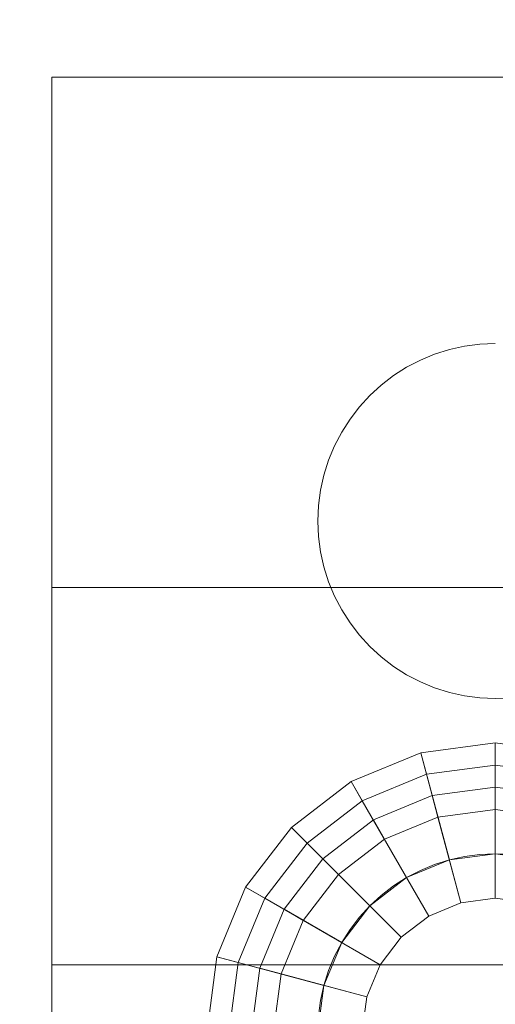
# Model space of a CAD drawing. Header units: inches. Extents: x -412 to -304, y -62 to 18.
# Tile 499 of 656: x -356.782 to -356.36, y -11.779 to -10.905. Entities that reach past the tile are written whole.
import ezdxf

# ---------------------------------------------------------------- set-up
doc = ezdxf.new("R2010")
doc.units = ezdxf.units.IN
doc.header["$LTSCALE"] = 32
doc.header["$MEASUREMENT"] = 0
doc.linetypes.add('Dash Style-1', pattern=[0.083328, 0.041656, -0.041672])
for name, color, linetype, lineweight in [('Black', 7, 'Continuous', 18), ('DashLineFill', 7, 'Dash Style-1', 13), ('Drawing', 7, 'Continuous', 18), ('Metal_HtAdjMech', 7, 'Continuous', 18), ('None', 7, 'Continuous', 18), ('SolidLine', 7, 'Continuous', 15), ('Wood_1-H', 7, 'Continuous', 13)]:
    doc.layers.add(name, color=color, linetype=linetype, lineweight=lineweight)

# ---------------------------------------------------------------- blocks, each defined once
blk = doc.blocks.new('Group-20')
at = {"layer": 'Black'}
for points in [[(-34.54794, 16.53613, 28.9791), (34.54794, 16.53613, 28.9791), (34.54794, -16.53613, 28.9791), (-34.54794, -16.53613, 28.9791)], [(-34.54794, 16.53613, 27.70079), (34.54794, 16.53613, 27.70079), (34.54794, -16.53613, 27.70079), (-34.54794, -16.53613, 27.70079)]]:
    blk.add_3dface(points, dxfattribs=at)
at = {"layer": 'Wood_1-H'}
for points in [[(-35.96494, 17.95313, 28.99879), (35.96494, 17.95313, 28.99879), (35.96494, -17.95313, 28.99879), (-35.96494, -17.95313, 28.99879)], [(-35.96494, 17.95313, 28.9791), (35.96494, 17.95313, 28.9791), (35.96494, -17.95313, 28.9791), (-35.96494, -17.95313, 28.9791)]]:
    blk.add_3dface(points, dxfattribs=at)
blk = doc.blocks.new('MpHtAdjTrough-1095 (3D)')
at = {"layer": 'Black'}
for points in [[(-17.3622, -4.05467, -1.5537), (17.3622, -4.05467, -1.5537), (17.3622, 2.5995, -3.97562), (-17.3622, 2.5995, -3.97562)], [(-17.3622, 2.59168, -4.03646), (17.3622, 2.59168, -4.03646), (17.3622, -4.07513, -1.60994), (-17.3622, -4.07513, -1.60994)]]:
    blk.add_3dface(points, dxfattribs=at)
blk = doc.blocks.new('TEK04-FrameB (3D)')
at = {"layer": 'Black'}
for points in [[(9.05512, -0.88583, 11.61417), (9.06384, -0.81959, 11.61417), (9.15891, -0.84507, 11.61417), (9.15354, -0.88583, 11.61417)], [(9.05512, -0.88583, 11.67323), (9.06384, -0.81959, 11.67323), (9.06384, -0.81959, 11.61417), (9.05512, -0.88583, 11.61417)], [(9.0748, -0.88583, 11.69291), (9.08285, -0.82469, 11.69291), (9.06384, -0.81959, 11.67323), (9.05512, -0.88583, 11.67323)], [(9.19291, -0.88583, 11.69291), (9.19694, -0.85526, 11.69291), (9.08285, -0.82469, 11.69291), (9.0748, -0.88583, 11.69291)], [(9.09449, -0.88583, 11.47638), (9.10187, -0.82978, 11.47638), (9.12088, -0.83488, 11.45669), (9.11417, -0.88583, 11.45669)], [(9.09449, -0.88583, 11.53543), (9.10187, -0.82978, 11.53543), (9.10187, -0.82978, 11.47638), (9.09449, -0.88583, 11.47638)], [(9.15354, -0.88583, 11.53543), (9.15891, -0.84507, 11.53543), (9.10187, -0.82978, 11.53543), (9.09449, -0.88583, 11.53543)], [(9.11417, -0.88583, 11.45669), (9.12088, -0.83488, 11.45669), (9.19694, -0.85526, 11.45669), (9.19291, -0.88583, 11.45669)], [(9.15354, -0.88583, 11.61417), (9.15891, -0.84507, 11.61417), (9.15891, -0.84507, 11.53543), (9.15354, -0.88583, 11.53543)], [(9.19291, -0.88583, 11.45669), (9.19694, -0.85526, 11.45669), (9.19694, -0.85526, 11.69291), (9.19291, -0.88583, 11.69291)], [(9.05512, -0.88583, 11.61417), (9.15354, -0.88583, 11.61417), (9.15354, -0.88583, 11.61417)], [(9.06384, -0.95206, 11.61417), (9.05512, -0.88583, 11.61417), (9.15354, -0.88583, 11.61417), (9.15891, -0.92659, 11.61417)], [(9.05512, -0.88583, 11.67323), (9.05512, -0.88583, 11.61417), (9.05512, -0.88583, 11.61417)], [(9.06384, -0.95206, 11.67323), (9.05512, -0.88583, 11.67323), (9.05512, -0.88583, 11.61417), (9.06384, -0.95206, 11.61417)], [(9.0748, -0.88583, 11.69291), (9.05512, -0.88583, 11.67323), (9.05512, -0.88583, 11.67323)], [(9.08285, -0.94697, 11.69291), (9.0748, -0.88583, 11.69291), (9.05512, -0.88583, 11.67323), (9.06384, -0.95206, 11.67323)], [(9.19291, -0.88583, 11.69291), (9.0748, -0.88583, 11.69291), (9.0748, -0.88583, 11.69291)], [(9.19694, -0.9164, 11.69291), (9.19291, -0.88583, 11.69291), (9.0748, -0.88583, 11.69291), (9.08285, -0.94697, 11.69291)], [(9.09449, -0.88583, 11.47638), (9.11417, -0.88583, 11.45669), (9.11417, -0.88583, 11.45669)], [(9.10187, -0.94187, 11.47638), (9.09449, -0.88583, 11.47638), (9.11417, -0.88583, 11.45669), (9.12088, -0.93678, 11.45669)], [(9.09449, -0.88583, 11.53543), (9.09449, -0.88583, 11.47638), (9.09449, -0.88583, 11.47638)], [(9.10187, -0.94187, 11.53543), (9.09449, -0.88583, 11.53543), (9.09449, -0.88583, 11.47638), (9.10187, -0.94187, 11.47638)], [(9.15354, -0.88583, 11.53543), (9.09449, -0.88583, 11.53543), (9.09449, -0.88583, 11.53543)], [(9.15891, -0.92659, 11.53543), (9.15354, -0.88583, 11.53543), (9.09449, -0.88583, 11.53543), (9.10187, -0.94187, 11.53543)], [(9.11417, -0.88583, 11.45669), (9.19291, -0.88583, 11.45669), (9.19291, -0.88583, 11.45669)], [(9.11417, -0.88583, 11.45669), (9.11417, -0.88583, 11.45669), (9.19291, -0.88583, 11.45669)], [(9.12088, -0.93678, 11.45669), (9.11417, -0.88583, 11.45669), (9.19291, -0.88583, 11.45669), (9.19694, -0.9164, 11.45669)], [(9.15354, -0.88583, 11.61417), (9.15354, -0.88583, 11.53543), (9.15354, -0.88583, 11.53543)], [(9.15891, -0.92659, 11.61417), (9.15354, -0.88583, 11.61417), (9.15354, -0.88583, 11.53543), (9.15891, -0.92659, 11.53543)], [(9.19291, -0.88583, 11.45669), (9.19291, -0.88583, 11.69291), (9.19291, -0.88583, 11.69291)], [(9.19694, -0.9164, 11.45669), (9.19291, -0.88583, 11.45669), (9.19291, -0.88583, 11.69291), (9.19694, -0.9164, 11.69291)], [(9.20874, -0.94488, 11.69291), (9.19694, -0.9164, 11.69291), (9.08285, -0.94697, 11.69291), (9.10645, -1.00394, 11.69291)], [(9.14055, -0.98425, 11.45669), (9.12088, -0.93678, 11.45669), (9.19694, -0.9164, 11.45669), (9.20874, -0.94488, 11.45669)], [(9.20874, -0.94488, 11.45669), (9.19694, -0.9164, 11.45669), (9.19694, -0.9164, 11.69291), (9.20874, -0.94488, 11.69291)], [(9.0894, -1.01378, 11.61417), (9.06384, -0.95206, 11.61417), (9.15891, -0.92659, 11.61417), (9.17464, -0.96457, 11.61417)], [(9.17464, -0.96457, 11.53543), (9.15891, -0.92659, 11.53543), (9.10187, -0.94187, 11.53543), (9.1235, -0.99409, 11.53543)], [(9.17464, -0.96457, 11.61417), (9.15891, -0.92659, 11.61417), (9.15891, -0.92659, 11.53543), (9.17464, -0.96457, 11.53543)], [(9.1235, -0.99409, 11.47638), (9.10187, -0.94187, 11.47638), (9.12088, -0.93678, 11.45669), (9.14055, -0.98425, 11.45669)], [(9.1235, -0.99409, 11.53543), (9.10187, -0.94187, 11.53543), (9.10187, -0.94187, 11.47638), (9.1235, -0.99409, 11.47638)], [(9.10645, -1.00394, 11.69291), (9.08285, -0.94697, 11.69291), (9.06384, -0.95206, 11.67323), (9.0894, -1.01378, 11.67323)], [(9.0894, -1.01378, 11.67323), (9.06384, -0.95206, 11.67323), (9.06384, -0.95206, 11.61417), (9.0894, -1.01378, 11.61417)], [(9.22751, -0.96934, 11.69291), (9.20874, -0.94488, 11.69291), (9.10645, -1.00394, 11.69291), (9.14399, -1.05286, 11.69291)], [(9.17183, -1.02502, 11.45669), (9.14055, -0.98425, 11.45669), (9.20874, -0.94488, 11.45669), (9.22751, -0.96934, 11.45669)], [(9.22751, -0.96934, 11.45669), (9.20874, -0.94488, 11.45669), (9.20874, -0.94488, 11.69291), (9.22751, -0.96934, 11.69291)], [(9.13007, -1.06678, 11.61417), (9.0894, -1.01378, 11.61417), (9.17464, -0.96457, 11.61417), (9.19967, -0.99718, 11.61417)], [(9.19967, -0.99718, 11.53543), (9.17464, -0.96457, 11.53543), (9.1235, -0.99409, 11.53543), (9.15791, -1.03894, 11.53543)], [(9.25197, -0.98811, 11.69291), (9.22751, -0.96934, 11.69291), (9.14399, -1.05286, 11.69291), (9.19291, -1.0904, 11.69291)], [(9.2126, -1.0563, 11.45669), (9.17183, -1.02502, 11.45669), (9.22751, -0.96934, 11.45669), (9.25197, -0.98811, 11.45669)], [(9.19967, -0.99718, 11.61417), (9.17464, -0.96457, 11.61417), (9.17464, -0.96457, 11.53543), (9.19967, -0.99718, 11.53543)], [(9.25197, -0.98811, 11.45669), (9.22751, -0.96934, 11.45669), (9.22751, -0.96934, 11.69291), (9.25197, -0.98811, 11.69291)], [(9.15791, -1.03894, 11.47638), (9.1235, -0.99409, 11.47638), (9.14055, -0.98425, 11.45669), (9.17183, -1.02502, 11.45669)], [(9.15791, -1.03894, 11.53543), (9.1235, -0.99409, 11.53543), (9.1235, -0.99409, 11.47638), (9.15791, -1.03894, 11.47638)], [(9.28045, -0.99991, 11.69291), (9.25197, -0.98811, 11.69291), (9.19291, -1.0904, 11.69291), (9.24989, -1.114, 11.69291)], [(9.26007, -1.07597, 11.45669), (9.2126, -1.0563, 11.45669), (9.25197, -0.98811, 11.45669), (9.28045, -0.99991, 11.45669)], [(9.28045, -0.99991, 11.45669), (9.25197, -0.98811, 11.45669), (9.25197, -0.98811, 11.69291), (9.28045, -0.99991, 11.69291)], [(9.14399, -1.05286, 11.69291), (9.10645, -1.00394, 11.69291), (9.0894, -1.01378, 11.67323), (9.13007, -1.06678, 11.67323)], [(9.18307, -1.10745, 11.61417), (9.13007, -1.06678, 11.61417), (9.19967, -0.99718, 11.61417), (9.23228, -1.02221, 11.61417)], [(9.23228, -1.02221, 11.53543), (9.19967, -0.99718, 11.53543), (9.15791, -1.03894, 11.53543), (9.20276, -1.07335, 11.53543)], [(9.23228, -1.02221, 11.61417), (9.19967, -0.99718, 11.61417), (9.19967, -0.99718, 11.53543), (9.23228, -1.02221, 11.53543)], [(9.31102, -1.00394, 11.69291), (9.28045, -0.99991, 11.69291), (9.24989, -1.114, 11.69291), (9.31102, -1.12205, 11.69291)], [(9.31102, -1.08268, 11.45669), (9.26007, -1.07597, 11.45669), (9.28045, -0.99991, 11.45669), (9.31102, -1.00394, 11.45669)], [(9.31102, -1.00394, 11.45669), (9.28045, -0.99991, 11.45669), (9.28045, -0.99991, 11.69291), (9.31102, -1.00394, 11.69291)], [(9.13007, -1.06678, 11.67323), (9.0894, -1.01378, 11.67323), (9.0894, -1.01378, 11.61417), (9.13007, -1.06678, 11.61417)], [(9.20276, -1.07335, 11.47638), (9.15791, -1.03894, 11.47638), (9.17183, -1.02502, 11.45669), (9.2126, -1.0563, 11.45669)], [(9.24479, -1.13301, 11.61417), (9.18307, -1.10745, 11.61417), (9.23228, -1.02221, 11.61417), (9.27026, -1.03794, 11.61417)], [(9.27026, -1.03794, 11.53543), (9.23228, -1.02221, 11.53543), (9.20276, -1.07335, 11.53543), (9.25498, -1.09498, 11.53543)], [(9.27026, -1.03794, 11.61417), (9.23228, -1.02221, 11.61417), (9.23228, -1.02221, 11.53543), (9.27026, -1.03794, 11.53543)], [(9.20276, -1.07335, 11.53543), (9.15791, -1.03894, 11.53543), (9.15791, -1.03894, 11.47638), (9.20276, -1.07335, 11.47638)], [(9.31102, -1.14173, 11.61417), (9.24479, -1.13301, 11.61417), (9.27026, -1.03794, 11.61417), (9.31102, -1.04331, 11.61417)], [(9.31102, -1.04331, 11.53543), (9.27026, -1.03794, 11.53543), (9.25498, -1.09498, 11.53543), (9.31102, -1.10236, 11.53543)], [(9.31102, -1.04331, 11.61417), (9.27026, -1.03794, 11.61417), (9.27026, -1.03794, 11.53543), (9.31102, -1.04331, 11.53543)], [(9.19291, -1.0904, 11.69291), (9.14399, -1.05286, 11.69291), (9.13007, -1.06678, 11.67323), (9.18307, -1.10745, 11.67323)], [(9.25498, -1.09498, 11.47638), (9.20276, -1.07335, 11.47638), (9.2126, -1.0563, 11.45669), (9.26007, -1.07597, 11.45669)], [(9.18307, -1.10745, 11.67323), (9.13007, -1.06678, 11.67323), (9.13007, -1.06678, 11.61417), (9.18307, -1.10745, 11.61417)], [(9.25498, -1.09498, 11.53543), (9.20276, -1.07335, 11.53543), (9.20276, -1.07335, 11.47638), (9.25498, -1.09498, 11.47638)], [(9.31102, -1.10236, 11.47638), (9.25498, -1.09498, 11.47638), (9.26007, -1.07597, 11.45669), (9.31102, -1.08268, 11.45669)], [(9.24989, -1.114, 11.69291), (9.19291, -1.0904, 11.69291), (9.18307, -1.10745, 11.67323), (9.24479, -1.13301, 11.67323)], [(9.31102, -1.10236, 11.53543), (9.25498, -1.09498, 11.53543), (9.25498, -1.09498, 11.47638), (9.31102, -1.10236, 11.47638)], [(9.24479, -1.13301, 11.67323), (9.18307, -1.10745, 11.67323), (9.18307, -1.10745, 11.61417), (9.24479, -1.13301, 11.61417)], [(9.31102, -1.12205, 11.69291), (9.24989, -1.114, 11.69291), (9.24479, -1.13301, 11.67323), (9.31102, -1.14173, 11.67323)], [(9.31102, -1.14173, 11.67323), (9.24479, -1.13301, 11.67323), (9.24479, -1.13301, 11.61417), (9.31102, -1.14173, 11.61417)]]:
    blk.add_3dface(points, dxfattribs=at)
at = {"layer": 'Metal_HtAdjMech'}
for points, invisible_edges in [([(8.46457, -1.27953, 10.03937), (8.46457, -0.37402, 10.03937), (8.70079, -0.88583, 10.03937), (8.70139, -0.89955, 10.03937)], 10), ([(8.46457, -0.38431, 10.03982), (8.46457, -0.37402, 10.03937), (8.46457, -1.27953, 10.03937)], 8), ([(8.91732, -1.27953, 11.61417), (8.91732, -0.37402, 11.61417), (8.91732, -0.38431, 11.61372)], 8), ([(8.91732, -0.37402, 11.61417), (8.91732, -1.27953, 11.61417), (9.15354, -0.88583, 11.61417), (9.15414, -0.8721, 11.61417)], 10), ([(9.25197, -0.37402, 10.03937), (9.25197, -1.27953, 10.03937), (9.01575, -0.88583, 10.03937), (9.01515, -0.8721, 10.03937)], 10), ([(9.25197, -1.27953, 10.03937), (9.25197, -0.37402, 10.03937), (9.25197, -0.38431, 10.03982)], 8), ([(8.46457, -1.27953, 10.03937), (8.46457, -0.39453, 10.04116), (8.46457, -0.38431, 10.03982)], 9), ([(8.91732, -1.27953, 11.61417), (8.91732, -0.38431, 11.61372), (8.91732, -0.39453, 11.61238)], 9), ([(9.25197, -1.27953, 10.03937), (9.25197, -0.38431, 10.03982), (9.25197, -0.39453, 10.04116)], 9), ([(8.46457, -0.40458, 10.04339), (8.46457, -0.39453, 10.04116), (8.46457, -1.27953, 10.03937)], 10), ([(8.91732, -0.39453, 11.61238), (8.91732, -0.40458, 11.61015), (8.91732, -1.27953, 11.61417)], 10), ([(9.25197, -0.39453, 10.04116), (9.25197, -0.40458, 10.04339), (9.25197, -1.27953, 10.03937)], 10), ([(8.46457, -1.27953, 10.03937), (8.46457, -0.41441, 10.04649), (8.46457, -0.40458, 10.04339)], 9), ([(8.91732, -0.40458, 11.61015), (8.91732, -0.41441, 11.60705), (8.91732, -1.27953, 11.61417)], 10), ([(9.25197, -0.40458, 10.04339), (9.25197, -0.41441, 10.04649), (9.25197, -1.27953, 10.03937)], 10), ([(8.46457, -0.42393, 10.05044), (8.46457, -0.41441, 10.04649), (8.46457, -1.27953, 10.03937)], 10), ([(8.91732, -1.27953, 11.53543), (8.91732, -1.27953, 11.61417), (8.91732, -0.41441, 11.60705), (8.91732, -0.42393, 11.60311)], 10), ([(9.25197, -1.27953, 10.15748), (9.25197, -1.27953, 10.03937), (9.25197, -0.41441, 10.04649), (9.25197, -0.42393, 10.05044)], 10), ([(8.46457, -0.43307, 10.05519), (8.46457, -0.42393, 10.05044), (8.46457, -1.27953, 10.03937)], 10), ([(8.91732, -0.42393, 11.60311), (8.91732, -0.57087, 11.53543), (8.91732, -1.27953, 11.53543)], 9), ([(9.25197, -1.27953, 10.15748), (9.25197, -0.42393, 10.05044), (9.25197, -0.43307, 10.05519)], 9), ([(8.46457, -1.27953, 10.03937), (8.46457, -1.27953, 10.15748), (8.46457, -0.61024, 10.15748), (8.46457, -0.43307, 10.05519)], 12), ([(9.25197, -0.43307, 10.05519), (9.25197, -0.61024, 10.15748), (9.25197, -1.27953, 10.15748)], 9), ([(8.91732, -1.27953, 11.53543), (8.91732, -0.57087, 11.53543), (9.15354, -0.88583, 11.53543), (9.15414, -0.89955, 11.53543)], 10), ([(8.70139, -0.89955, 10.15748), (8.70079, -0.88583, 10.15748), (8.46457, -0.61024, 10.15748), (8.46457, -1.27953, 10.15748)], 10), ([(9.25197, -1.27953, 10.15748), (9.25197, -0.61024, 10.15748), (9.01575, -0.88583, 10.15748), (9.01515, -0.89955, 10.15748)], 10), ([(8.70079, -0.88583, 10.03937), (8.70079, -0.88583, 10.15748), (8.70139, -0.89955, 10.15748), (8.70139, -0.89955, 10.03937)], 5), ([(9.15414, -0.89955, 11.61417), (9.15354, -0.88583, 11.61417), (8.91732, -1.27953, 11.61417)], 10), ([(9.01515, -0.89955, 10.03937), (9.01575, -0.88583, 10.03937), (9.25197, -1.27953, 10.03937)], 10), ([(9.01515, -0.89955, 10.03937), (9.01515, -0.89955, 10.15748), (9.01575, -0.88583, 10.15748), (9.01575, -0.88583, 10.03937)], 5), ([(9.15354, -0.88583, 11.53543), (9.15354, -0.88583, 11.61417), (9.15414, -0.89955, 11.61417), (9.15414, -0.89955, 11.53543)], 5), ([(8.46457, -1.27953, 10.03937), (8.70139, -0.89955, 10.03937), (8.70318, -0.91317, 10.03937)], 9), ([(8.70318, -0.91317, 10.15748), (8.70139, -0.89955, 10.15748), (8.46457, -1.27953, 10.15748)], 10), ([(8.70139, -0.89955, 10.03937), (8.70139, -0.89955, 10.15748), (8.70318, -0.91317, 10.15748), (8.70318, -0.91317, 10.03937)], 5), ([(8.91732, -1.27953, 11.53543), (9.15414, -0.89955, 11.53543), (9.15594, -0.91317, 11.53543)], 9), ([(9.15594, -0.91317, 11.61417), (9.15414, -0.89955, 11.61417), (8.91732, -1.27953, 11.61417)], 10), ([(9.01336, -0.91317, 10.03937), (9.01515, -0.89955, 10.03937), (9.25197, -1.27953, 10.03937)], 10), ([(9.01336, -0.91317, 10.03937), (9.01336, -0.91317, 10.15748), (9.01515, -0.89955, 10.15748), (9.01515, -0.89955, 10.03937)], 5), ([(9.25197, -1.27953, 10.15748), (9.01515, -0.89955, 10.15748), (9.01336, -0.91317, 10.15748)], 9), ([(9.15414, -0.89955, 11.53543), (9.15414, -0.89955, 11.61417), (9.15594, -0.91317, 11.61417), (9.15594, -0.91317, 11.53543)], 5), ([(8.46457, -1.27953, 10.03937), (8.70318, -0.91317, 10.03937), (8.70615, -0.92659, 10.03937)], 9), ([(8.70615, -0.92659, 10.15748), (8.70318, -0.91317, 10.15748), (8.46457, -1.27953, 10.15748)], 10), ([(8.70318, -0.91317, 10.03937), (8.70318, -0.91317, 10.15748), (8.70615, -0.92659, 10.15748), (8.70615, -0.92659, 10.03937)], 5), ([(8.91732, -1.27953, 11.53543), (9.15594, -0.91317, 11.53543), (9.15891, -0.92659, 11.53543)], 9), ([(9.15891, -0.92659, 11.61417), (9.15594, -0.91317, 11.61417), (8.91732, -1.27953, 11.61417)], 10), ([(9.25197, -1.27953, 10.03937), (9.01038, -0.92659, 10.03937), (9.01336, -0.91317, 10.03937)], 9), ([(9.01038, -0.92659, 10.03937), (9.01038, -0.92659, 10.15748), (9.01336, -0.91317, 10.15748), (9.01336, -0.91317, 10.03937)], 5), ([(9.01336, -0.91317, 10.15748), (9.01038, -0.92659, 10.15748), (9.25197, -1.27953, 10.15748)], 10), ([(9.15594, -0.91317, 11.53543), (9.15594, -0.91317, 11.61417), (9.15891, -0.92659, 11.61417), (9.15891, -0.92659, 11.53543)], 5), ([(8.70615, -0.92659, 10.03937), (8.71028, -0.93969, 10.03937), (8.46457, -1.27953, 10.03937)], 10), ([(8.46457, -1.27953, 10.15748), (8.71028, -0.93969, 10.15748), (8.70615, -0.92659, 10.15748)], 9), ([(8.70615, -0.92659, 10.03937), (8.70615, -0.92659, 10.15748), (8.71028, -0.93969, 10.15748), (8.71028, -0.93969, 10.03937)], 5), ([(9.15891, -0.92659, 11.53543), (9.16304, -0.93969, 11.53543), (8.91732, -1.27953, 11.53543)], 10), ([(8.91732, -1.27953, 11.61417), (9.16304, -0.93969, 11.61417), (9.15891, -0.92659, 11.61417)], 9), ([(9.00625, -0.93969, 10.03937), (9.01038, -0.92659, 10.03937), (9.25197, -1.27953, 10.03937)], 10), ([(9.00625, -0.93969, 10.03937), (9.00625, -0.93969, 10.15748), (9.01038, -0.92659, 10.15748), (9.01038, -0.92659, 10.03937)], 5), ([(9.25197, -1.27953, 10.15748), (9.01038, -0.92659, 10.15748), (9.00625, -0.93969, 10.15748)], 9), ([(9.15891, -0.92659, 11.53543), (9.15891, -0.92659, 11.61417), (9.16304, -0.93969, 11.61417), (9.16304, -0.93969, 11.53543)], 5), ([(8.71028, -0.93969, 10.03937), (8.71554, -0.95238, 10.03937), (8.46457, -1.27953, 10.03937)], 10), ([(8.46457, -1.27953, 10.15748), (8.71554, -0.95238, 10.15748), (8.71028, -0.93969, 10.15748)], 9), ([(8.71028, -0.93969, 10.03937), (8.71028, -0.93969, 10.15748), (8.71554, -0.95238, 10.15748), (8.71554, -0.95238, 10.03937)], 5), ([(9.16304, -0.93969, 11.53543), (9.1683, -0.95238, 11.53543), (8.91732, -1.27953, 11.53543)], 10), ([(8.91732, -1.27953, 11.61417), (9.1683, -0.95238, 11.61417), (9.16304, -0.93969, 11.61417)], 9), ([(9.25197, -1.27953, 10.03937), (9.00099, -0.95238, 10.03937), (9.00625, -0.93969, 10.03937)], 9), ([(9.00099, -0.95238, 10.03937), (9.00099, -0.95238, 10.15748), (9.00625, -0.93969, 10.15748), (9.00625, -0.93969, 10.03937)], 5), ([(9.00625, -0.93969, 10.15748), (9.00099, -0.95238, 10.15748), (9.25197, -1.27953, 10.15748)], 10), ([(9.16304, -0.93969, 11.53543), (9.16304, -0.93969, 11.61417), (9.1683, -0.95238, 11.61417), (9.1683, -0.95238, 11.53543)], 5), ([(8.46457, -1.27953, 10.03937), (8.71554, -0.95238, 10.03937), (8.72189, -0.96457, 10.03937)], 9), ([(8.72189, -0.96457, 10.15748), (8.71554, -0.95238, 10.15748), (8.46457, -1.27953, 10.15748)], 10), ([(8.71554, -0.95238, 10.03937), (8.71554, -0.95238, 10.15748), (8.72189, -0.96457, 10.15748), (8.72189, -0.96457, 10.03937)], 5), ([(8.91732, -1.27953, 11.53543), (9.1683, -0.95238, 11.53543), (9.17464, -0.96457, 11.53543)], 9), ([(9.17464, -0.96457, 11.61417), (9.1683, -0.95238, 11.61417), (8.91732, -1.27953, 11.61417)], 10), ([(8.99465, -0.96457, 10.03937), (9.00099, -0.95238, 10.03937), (9.25197, -1.27953, 10.03937)], 10), ([(8.99465, -0.96457, 10.03937), (8.99465, -0.96457, 10.15748), (9.00099, -0.95238, 10.15748), (9.00099, -0.95238, 10.03937)], 5), ([(9.25197, -1.27953, 10.15748), (9.00099, -0.95238, 10.15748), (8.99465, -0.96457, 10.15748)], 9), ([(9.1683, -0.95238, 11.53543), (9.1683, -0.95238, 11.61417), (9.17464, -0.96457, 11.61417), (9.17464, -0.96457, 11.53543)], 5), ([(8.46457, -1.27953, 10.03937), (8.72189, -0.96457, 10.03937), (8.72927, -0.97615, 10.03937)], 9), ([(8.72927, -0.97615, 10.15748), (8.72189, -0.96457, 10.15748), (8.46457, -1.27953, 10.15748)], 10), ([(8.72189, -0.96457, 10.03937), (8.72189, -0.96457, 10.15748), (8.72927, -0.97615, 10.15748), (8.72927, -0.97615, 10.03937)], 5), ([(8.91732, -1.27953, 11.53543), (9.17464, -0.96457, 11.53543), (9.18202, -0.97615, 11.53543)], 9), ([(9.18202, -0.97615, 11.61417), (9.17464, -0.96457, 11.61417), (8.91732, -1.27953, 11.61417)], 10), ([(8.98727, -0.97615, 10.03937), (8.99465, -0.96457, 10.03937), (9.25197, -1.27953, 10.03937)], 10), ([(8.98727, -0.97615, 10.03937), (8.98727, -0.97615, 10.15748), (8.99465, -0.96457, 10.15748), (8.99465, -0.96457, 10.03937)], 5), ([(9.25197, -1.27953, 10.15748), (8.99465, -0.96457, 10.15748), (8.98727, -0.97615, 10.15748)], 9), ([(9.17464, -0.96457, 11.53543), (9.17464, -0.96457, 11.61417), (9.18202, -0.97615, 11.61417), (9.18202, -0.97615, 11.53543)], 5), ([(8.72927, -0.97615, 10.03937), (8.73763, -0.98705, 10.03937), (8.46457, -1.27953, 10.03937)], 10), ([(8.46457, -1.27953, 10.15748), (8.73763, -0.98705, 10.15748), (8.72927, -0.97615, 10.15748)], 9), ([(8.72927, -0.97615, 10.03937), (8.72927, -0.97615, 10.15748), (8.73763, -0.98705, 10.15748), (8.73763, -0.98705, 10.03937)], 5), ([(9.18202, -0.97615, 11.53543), (9.19039, -0.98705, 11.53543), (8.91732, -1.27953, 11.53543)], 10), ([(8.91732, -1.27953, 11.61417), (9.19039, -0.98705, 11.61417), (9.18202, -0.97615, 11.61417)], 9), ([(9.25197, -1.27953, 10.03937), (8.9789, -0.98705, 10.03937), (8.98727, -0.97615, 10.03937)], 9), ([(8.9789, -0.98705, 10.03937), (8.9789, -0.98705, 10.15748), (8.98727, -0.97615, 10.15748), (8.98727, -0.97615, 10.03937)], 5), ([(8.98727, -0.97615, 10.15748), (8.9789, -0.98705, 10.15748), (9.25197, -1.27953, 10.15748)], 10), ([(9.18202, -0.97615, 11.53543), (9.18202, -0.97615, 11.61417), (9.19039, -0.98705, 11.61417), (9.19039, -0.98705, 11.53543)], 5), ([(8.46457, -1.27953, 10.03937), (8.73763, -0.98705, 10.03937), (8.74691, -0.99718, 10.03937)], 9), ([(8.74691, -0.99718, 10.15748), (8.73763, -0.98705, 10.15748), (8.46457, -1.27953, 10.15748)], 10), ([(8.73763, -0.98705, 10.03937), (8.73763, -0.98705, 10.15748), (8.74691, -0.99718, 10.15748), (8.74691, -0.99718, 10.03937)], 5), ([(8.91732, -1.27953, 11.53543), (9.19039, -0.98705, 11.53543), (9.19967, -0.99718, 11.53543)], 9), ([(9.19967, -0.99718, 11.61417), (9.19039, -0.98705, 11.61417), (8.91732, -1.27953, 11.61417)], 10), ([(8.96962, -0.99718, 10.03937), (8.9789, -0.98705, 10.03937), (9.25197, -1.27953, 10.03937)], 10), ([(8.96962, -0.99718, 10.03937), (8.96962, -0.99718, 10.15748), (8.9789, -0.98705, 10.15748), (8.9789, -0.98705, 10.03937)], 5), ([(9.25197, -1.27953, 10.15748), (8.9789, -0.98705, 10.15748), (8.96962, -0.99718, 10.15748)], 9), ([(9.19039, -0.98705, 11.53543), (9.19039, -0.98705, 11.61417), (9.19967, -0.99718, 11.61417), (9.19967, -0.99718, 11.53543)], 5), ([(8.46457, -1.27953, 10.03937), (8.74691, -0.99718, 10.03937), (8.75704, -1.00646, 10.03937)], 9), ([(8.75704, -1.00646, 10.15748), (8.74691, -0.99718, 10.15748), (8.46457, -1.27953, 10.15748)], 10), ([(8.74691, -0.99718, 10.03937), (8.74691, -0.99718, 10.15748), (8.75704, -1.00646, 10.15748), (8.75704, -1.00646, 10.03937)], 5), ([(8.91732, -1.27953, 11.53543), (9.19967, -0.99718, 11.53543), (9.2098, -1.00646, 11.53543)], 9), ([(9.2098, -1.00646, 11.61417), (9.19967, -0.99718, 11.61417), (8.91732, -1.27953, 11.61417)], 10), ([(9.25197, -1.27953, 10.03937), (8.95949, -1.00646, 10.03937), (8.96962, -0.99718, 10.03937)], 9), ([(8.95949, -1.00646, 10.03937), (8.95949, -1.00646, 10.15748), (8.96962, -0.99718, 10.15748), (8.96962, -0.99718, 10.03937)], 5), ([(8.96962, -0.99718, 10.15748), (8.95949, -1.00646, 10.15748), (9.25197, -1.27953, 10.15748)], 10), ([(9.19967, -0.99718, 11.53543), (9.19967, -0.99718, 11.61417), (9.2098, -1.00646, 11.61417), (9.2098, -1.00646, 11.53543)], 5), ([(8.75704, -1.00646, 10.03937), (8.76794, -1.01483, 10.03937), (8.46457, -1.27953, 10.03937)], 10), ([(8.46457, -1.27953, 10.15748), (8.76794, -1.01483, 10.15748), (8.75704, -1.00646, 10.15748)], 9), ([(8.75704, -1.00646, 10.03937), (8.75704, -1.00646, 10.15748), (8.76794, -1.01483, 10.15748), (8.76794, -1.01483, 10.03937)], 5), ([(9.2098, -1.00646, 11.53543), (9.2207, -1.01483, 11.53543), (8.91732, -1.27953, 11.53543)], 10), ([(8.91732, -1.27953, 11.61417), (9.2207, -1.01483, 11.61417), (9.2098, -1.00646, 11.61417)], 9), ([(8.94859, -1.01483, 10.03937), (8.95949, -1.00646, 10.03937), (9.25197, -1.27953, 10.03937)], 10), ([(8.94859, -1.01483, 10.03937), (8.94859, -1.01483, 10.15748), (8.95949, -1.00646, 10.15748), (8.95949, -1.00646, 10.03937)], 5), ([(9.25197, -1.27953, 10.15748), (8.95949, -1.00646, 10.15748), (8.94859, -1.01483, 10.15748)], 9), ([(9.2098, -1.00646, 11.53543), (9.2098, -1.00646, 11.61417), (9.2207, -1.01483, 11.61417), (9.2207, -1.01483, 11.53543)], 5), ([(8.46457, -1.27953, 10.03937), (8.76794, -1.01483, 10.03937), (8.77953, -1.02221, 10.03937)], 9), ([(8.77953, -1.02221, 10.15748), (8.76794, -1.01483, 10.15748), (8.46457, -1.27953, 10.15748)], 10), ([(8.76794, -1.01483, 10.03937), (8.76794, -1.01483, 10.15748), (8.77953, -1.02221, 10.15748), (8.77953, -1.02221, 10.03937)], 5), ([(8.91732, -1.27953, 11.53543), (9.2207, -1.01483, 11.53543), (9.23228, -1.02221, 11.53543)], 9), ([(9.23228, -1.02221, 11.61417), (9.2207, -1.01483, 11.61417), (8.91732, -1.27953, 11.61417)], 10), ([(9.25197, -1.27953, 10.03937), (8.93701, -1.02221, 10.03937), (8.94859, -1.01483, 10.03937)], 9), ([(8.93701, -1.02221, 10.03937), (8.93701, -1.02221, 10.15748), (8.94859, -1.01483, 10.15748), (8.94859, -1.01483, 10.03937)], 5), ([(8.94859, -1.01483, 10.15748), (8.93701, -1.02221, 10.15748), (9.25197, -1.27953, 10.15748)], 10), ([(9.2207, -1.01483, 11.53543), (9.2207, -1.01483, 11.61417), (9.23228, -1.02221, 11.61417), (9.23228, -1.02221, 11.53543)], 5), ([(8.77953, -1.02221, 10.03937), (8.79171, -1.02855, 10.03937), (8.46457, -1.27953, 10.03937)], 10), ([(8.46457, -1.27953, 10.15748), (8.79171, -1.02855, 10.15748), (8.77953, -1.02221, 10.15748)], 9), ([(8.79171, -1.02855, 10.03937), (8.80441, -1.03381, 10.03937), (8.46457, -1.27953, 10.03937)], 10), ([(8.46457, -1.27953, 10.15748), (8.80441, -1.03381, 10.15748), (8.79171, -1.02855, 10.15748)], 9), ([(8.77953, -1.02221, 10.03937), (8.77953, -1.02221, 10.15748), (8.79171, -1.02855, 10.15748), (8.79171, -1.02855, 10.03937)], 5), ([(8.79171, -1.02855, 10.03937), (8.79171, -1.02855, 10.15748), (8.80441, -1.03381, 10.15748), (8.80441, -1.03381, 10.03937)], 5), ([(8.91213, -1.03381, 10.03937), (8.92482, -1.02855, 10.03937), (9.25197, -1.27953, 10.03937)], 10), ([(8.91213, -1.03381, 10.03937), (8.91213, -1.03381, 10.15748), (8.92482, -1.02855, 10.15748), (8.92482, -1.02855, 10.03937)], 5), ([(9.25197, -1.27953, 10.15748), (8.92482, -1.02855, 10.15748), (8.91213, -1.03381, 10.15748)], 9), ([(9.23228, -1.02221, 11.53543), (9.24447, -1.02855, 11.53543), (8.91732, -1.27953, 11.53543)], 10), ([(8.91732, -1.27953, 11.61417), (9.24447, -1.02855, 11.61417), (9.23228, -1.02221, 11.61417)], 9), ([(9.24447, -1.02855, 11.53543), (9.25716, -1.03381, 11.53543), (8.91732, -1.27953, 11.53543)], 10), ([(8.91732, -1.27953, 11.61417), (9.25716, -1.03381, 11.61417), (9.24447, -1.02855, 11.61417)], 9), ([(8.92482, -1.02855, 10.03937), (8.93701, -1.02221, 10.03937), (9.25197, -1.27953, 10.03937)], 10), ([(8.92482, -1.02855, 10.03937), (8.92482, -1.02855, 10.15748), (8.93701, -1.02221, 10.15748), (8.93701, -1.02221, 10.03937)], 5), ([(9.25197, -1.27953, 10.15748), (8.93701, -1.02221, 10.15748), (8.92482, -1.02855, 10.15748)], 9), ([(9.23228, -1.02221, 11.53543), (9.23228, -1.02221, 11.61417), (9.24447, -1.02855, 11.61417), (9.24447, -1.02855, 11.53543)], 5), ([(9.24447, -1.02855, 11.53543), (9.24447, -1.02855, 11.61417), (9.25716, -1.03381, 11.61417), (9.25716, -1.03381, 11.53543)], 5), ([(8.46457, -1.27953, 10.03937), (8.80441, -1.03381, 10.03937), (8.81751, -1.03794, 10.03937)], 9), ([(8.81751, -1.03794, 10.15748), (8.80441, -1.03381, 10.15748), (8.46457, -1.27953, 10.15748)], 10), ([(8.46457, -1.27953, 10.03937), (8.81751, -1.03794, 10.03937), (8.83092, -1.04091, 10.03937)], 9), ([(8.83092, -1.04091, 10.15748), (8.81751, -1.03794, 10.15748), (8.46457, -1.27953, 10.15748)], 10), ([(8.80441, -1.03381, 10.03937), (8.80441, -1.03381, 10.15748), (8.81751, -1.03794, 10.15748), (8.81751, -1.03794, 10.03937)], 5), ([(8.81751, -1.03794, 10.03937), (8.81751, -1.03794, 10.15748), (8.83092, -1.04091, 10.15748), (8.83092, -1.04091, 10.03937)], 5), ([(8.88561, -1.04091, 10.03937), (8.89903, -1.03794, 10.03937), (9.25197, -1.27953, 10.03937)], 10), ([(8.88561, -1.04091, 10.03937), (8.88561, -1.04091, 10.15748), (8.89903, -1.03794, 10.15748), (8.89903, -1.03794, 10.03937)], 5), ([(9.25197, -1.27953, 10.15748), (8.89903, -1.03794, 10.15748), (8.88561, -1.04091, 10.15748)], 9), ([(9.25197, -1.27953, 10.03937), (8.89903, -1.03794, 10.03937), (8.91213, -1.03381, 10.03937)], 9), ([(8.89903, -1.03794, 10.03937), (8.89903, -1.03794, 10.15748), (8.91213, -1.03381, 10.15748), (8.91213, -1.03381, 10.03937)], 5), ([(8.91213, -1.03381, 10.15748), (8.89903, -1.03794, 10.15748), (9.25197, -1.27953, 10.15748)], 10), ([(8.91732, -1.27953, 11.53543), (9.25716, -1.03381, 11.53543), (9.27026, -1.03794, 11.53543)], 9), ([(9.27026, -1.03794, 11.61417), (9.25716, -1.03381, 11.61417), (8.91732, -1.27953, 11.61417)], 10), ([(8.91732, -1.27953, 11.53543), (9.27026, -1.03794, 11.53543), (9.28368, -1.04091, 11.53543)], 9), ([(9.28368, -1.04091, 11.61417), (9.27026, -1.03794, 11.61417), (8.91732, -1.27953, 11.61417)], 10), ([(9.25716, -1.03381, 11.53543), (9.25716, -1.03381, 11.61417), (9.27026, -1.03794, 11.61417), (9.27026, -1.03794, 11.53543)], 5), ([(9.27026, -1.03794, 11.53543), (9.27026, -1.03794, 11.61417), (9.28368, -1.04091, 11.61417), (9.28368, -1.04091, 11.53543)], 5), ([(8.46457, -1.27953, 10.03937), (8.83092, -1.04091, 10.03937), (8.84454, -1.04271, 10.03937)], 9), ([(8.46457, -1.27953, 10.15748), (8.84454, -1.04271, 10.15748), (8.83092, -1.04091, 10.15748)], 9), ([(9.25197, -1.27953, 10.03937), (8.46457, -1.27953, 10.03937), (8.85827, -1.04331, 10.03937), (8.87199, -1.04271, 10.03937)], 10), ([(8.84454, -1.04271, 10.03937), (8.85827, -1.04331, 10.03937), (8.46457, -1.27953, 10.03937)], 10), ([(8.46457, -1.27953, 10.15748), (8.85827, -1.04331, 10.15748), (8.84454, -1.04271, 10.15748)], 9), ([(8.87199, -1.04271, 10.15748), (8.85827, -1.04331, 10.15748), (8.46457, -1.27953, 10.15748), (9.25197, -1.27953, 10.15748)], 10), ([(8.83092, -1.04091, 10.03937), (8.83092, -1.04091, 10.15748), (8.84454, -1.04271, 10.15748), (8.84454, -1.04271, 10.03937)], 5), ([(8.84454, -1.04271, 10.03937), (8.84454, -1.04271, 10.15748), (8.85827, -1.04331, 10.15748), (8.85827, -1.04331, 10.03937)], 5), ([(8.85827, -1.04331, 10.03937), (8.85827, -1.04331, 10.15748), (8.87199, -1.04271, 10.15748), (8.87199, -1.04271, 10.03937)], 5), ([(8.87199, -1.04271, 10.03937), (8.88561, -1.04091, 10.03937), (9.25197, -1.27953, 10.03937)], 10), ([(8.87199, -1.04271, 10.03937), (8.87199, -1.04271, 10.15748), (8.88561, -1.04091, 10.15748), (8.88561, -1.04091, 10.03937)], 5), ([(9.25197, -1.27953, 10.15748), (8.88561, -1.04091, 10.15748), (8.87199, -1.04271, 10.15748)], 9), ([(8.91732, -1.27953, 11.53543), (9.28368, -1.04091, 11.53543), (9.2973, -1.04271, 11.53543)], 9), ([(8.91732, -1.27953, 11.61417), (9.2973, -1.04271, 11.61417), (9.28368, -1.04091, 11.61417)], 9), ([(9.70472, -1.27953, 11.53543), (8.91732, -1.27953, 11.53543), (9.31102, -1.04331, 11.53543), (9.32475, -1.04271, 11.53543)], 10), ([(9.2973, -1.04271, 11.53543), (9.31102, -1.04331, 11.53543), (8.91732, -1.27953, 11.53543)], 10), ([(8.91732, -1.27953, 11.61417), (9.31102, -1.04331, 11.61417), (9.2973, -1.04271, 11.61417)], 9), ([(9.32475, -1.04271, 11.61417), (9.31102, -1.04331, 11.61417), (8.91732, -1.27953, 11.61417), (9.70472, -1.27953, 11.61417)], 10), ([(9.28368, -1.04091, 11.53543), (9.28368, -1.04091, 11.61417), (9.2973, -1.04271, 11.61417), (9.2973, -1.04271, 11.53543)], 5)]:
    blk.add_3dface(points, dxfattribs=dict(at, invisible_edges=invisible_edges))
for points in [[(9.25197, -1.27953, 10.15748), (8.46457, -1.27953, 10.15748), (8.46457, -1.27953, 10.03937), (9.25197, -1.27953, 10.03937)], [(9.70472, -1.27953, 11.61417), (8.91732, -1.27953, 11.61417), (8.91732, -1.27953, 11.53543), (9.70472, -1.27953, 11.53543)]]:
    blk.add_3dface(points, dxfattribs=at)
blk = doc.blocks.new('TEK04-Frame (3D)')
at = {"layer": 'DashLineFill', "color": 7, "transparency": 33554687}
blk.add_blockref('TEK04-FrameB (3D)', (-1.4565, 2.59843, -11.69291), dxfattribs=at)
blk = doc.blocks.new('Group-23')
at = {"layer": 'None'}
blk.add_blockref('Group-20', (0, 0), dxfattribs=at)
at = {"layer": 'SolidLine', "color": 7}
for name, p in [('MpHtAdjTrough-1095 (3D)', (0, 0, 27.70079)), ('TEK04-Frame (3D)', (-21.55512, 0, 27.70079))]:
    blk.add_blockref(name, p, dxfattribs=at)
blk = doc.blocks.new('MP Ht Adju Rect Table (3D)')
at = {"layer": 'None'}
blk.add_blockref('Group-23', (0, 0), dxfattribs=at)
at = {"layer": 'Drawing', "color": 0, "flags": 1}
for tag in ['Tag', 'Catalog', 'Option1', 'Option2', 'Option3', 'Option4', 'Option5', 'Option6', 'Option7', 'Option8', 'Option9', 'Option10', 'Option11', 'Option12', 'Custom', 'FinishGroup', 'Discount', 'Item2', 'Item3', 'Item6', 'Item9', 'Item10', 'Item12', 'Item13', 'Item16', 'Item19', 'Item20', 'Item21', 'Item22', 'Item23', 'Item24', 'Item25', 'Item8', 'Item18', 'Item1', 'Item4', 'Item5', 'Item7', 'Item11', 'Item14', 'Item15', 'Item17']:
    blk.add_attdef(tag, (-16.60664, -46.53056), '', height=0.00709, dxfattribs=at)

msp = doc.modelspace()

# ---------------------------------------------------------------- block references
at = {"layer": 'Drawing', "rotation": 270}
msp.add_blockref('MP Ht Adju Rect Table (3D)', (-358.07283, -25.50309), dxfattribs=at)

doc.saveas('drawing.dxf')
